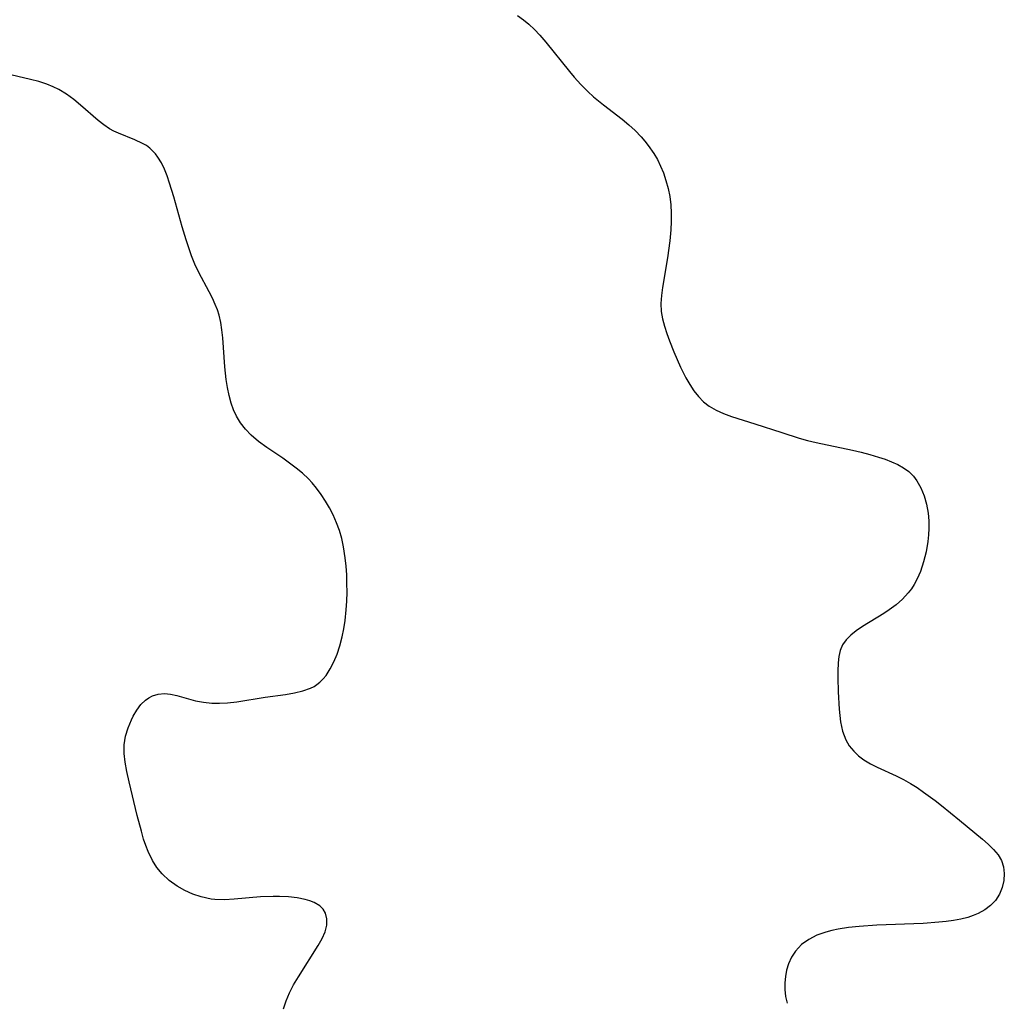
# Model space of a CAD drawing. Header units: metres. Extents: x 1073367 to 1082519, y 1569854 to 1574957.
# Tile 771 of 1056: x 1080753 to 1080935, y 1571286 to 1571468. Entities that reach past the tile are written whole.
import ezdxf

# ---------------------------------------------------------------- set-up
doc = ezdxf.new("R2010")
doc.units = ezdxf.units.M
doc.layers.add('CGG_CurvaNivelLidar_v1', color=253, linetype='Continuous', lineweight=30)

msp = doc.modelspace()

# ---------------------------------------------------------------- linework, layer by layer
at = {"layer": 'CGG_CurvaNivelLidar_v1'}
for p, q in [((1080845.1748, 1571468.404, 76.5), (1080846.2267, 1571467.6364, 76.5)), ((1080846.2267, 1571467.6364, 76.5), (1080847.2454, 1571466.7984, 76.5)), ((1080847.2454, 1571466.7984, 76.5), (1080848.279, 1571465.8245, 76.5)), ((1080848.279, 1571465.8245, 76.5), (1080849.2591, 1571464.7793, 76.5)), ((1080849.2591, 1571464.7793, 76.5), (1080850.3696, 1571463.4693, 76.5)), ((1080850.3696, 1571463.4693, 76.5), (1080854.7691, 1571458.0724, 76.5)), ((1080755.1126, 1571456.6162, 76), (1080750.4355, 1571457.7312, 76)), ((1080854.7691, 1571458.0724, 76.5), (1080855.649, 1571457.0342, 76.5)), ((1080756.6455, 1571456.2029, 76), (1080755.1126, 1571456.6162, 76)), ((1080758.1397, 1571455.7139, 76), (1080756.6455, 1571456.2029, 76)), ((1080759.2635, 1571455.261, 76), (1080758.1397, 1571455.7139, 76)), ((1080855.649, 1571457.0342, 76.5), (1080856.8683, 1571455.6705, 76.5)), ((1080856.8683, 1571455.6705, 76.5), (1080858.1428, 1571454.3668, 76.5)), ((1080760.3466, 1571454.7347, 76), (1080759.2635, 1571455.261, 76)), ((1080761.7704, 1571453.8797, 76), (1080760.3466, 1571454.7347, 76)), ((1080763.1113, 1571452.9062, 76), (1080761.7704, 1571453.8797, 76)), ((1080858.1428, 1571454.3668, 76.5), (1080859.2275, 1571453.3715, 76.5)), ((1080764.3645, 1571451.8638, 76), (1080763.1113, 1571452.9062, 76)), ((1080859.2275, 1571453.3715, 76.5), (1080861.0584, 1571451.8785, 76.5)), ((1080767.5891, 1571448.9991, 76), (1080764.3645, 1571451.8638, 76)), ((1080861.0584, 1571451.8785, 76.5), (1080864.4707, 1571449.2687, 76.5)), ((1080768.6216, 1571448.1917, 76), (1080767.5891, 1571448.9991, 76)), ((1080864.4707, 1571449.2687, 76.5), (1080865.7154, 1571448.2257, 76.5)), ((1080769.6944, 1571447.4851, 76), (1080768.6216, 1571448.1917, 76)), ((1080770.5196, 1571447.0432, 76), (1080769.6944, 1571447.4851, 76)), ((1080771.3674, 1571446.6528, 76), (1080770.5196, 1571447.0432, 76)), ((1080774.3967, 1571445.4197, 76), (1080771.3674, 1571446.6528, 76)), ((1080865.7154, 1571448.2257, 76.5), (1080866.9051, 1571447.1303, 76.5)), ((1080866.9051, 1571447.1303, 76.5), (1080868.0253, 1571445.9761, 76.5)), ((1080775.825, 1571444.7539, 76), (1080774.3967, 1571445.4197, 76)), ((1080776.5114, 1571444.3593, 76), (1080775.825, 1571444.7539, 76)), ((1080868.0253, 1571445.9761, 76.5), (1080868.6933, 1571445.2091, 76.5)), ((1080868.6933, 1571445.2091, 76.5), (1080869.3242, 1571444.4159, 76.5)), ((1080777.15, 1571443.9057, 76), (1080776.5114, 1571444.3593, 76)), ((1080778.2319, 1571442.8148, 76), (1080777.15, 1571443.9057, 76)), ((1080869.3242, 1571444.4159, 76.5), (1080870.3473, 1571442.935, 76.5)), ((1080870.3473, 1571442.935, 76.5), (1080871.0146, 1571441.7668, 76.5)), ((1080778.6464, 1571442.2579, 76), (1080778.2319, 1571442.8148, 76)), ((1080779.3031, 1571441.1659, 76), (1080778.6464, 1571442.2579, 76)), ((1080779.8604, 1571439.9982, 76), (1080779.3031, 1571441.1659, 76)), ((1080871.0146, 1571441.7668, 76.5), (1080871.6011, 1571440.5546, 76.5)), ((1080780.3552, 1571438.7533, 76), (1080779.8604, 1571439.9982, 76)), ((1080871.6011, 1571440.5546, 76.5), (1080872.1136, 1571439.3067, 76.5)), ((1080872.1136, 1571439.3067, 76.5), (1080872.5956, 1571437.8995, 76.5)), ((1080780.8054, 1571437.4497, 76), (1080780.3552, 1571438.7533, 76)), ((1080872.5956, 1571437.8995, 76.5), (1080872.9984, 1571436.4339, 76.5)), ((1080781.5882, 1571434.8763, 76), (1080780.8054, 1571437.4497, 76)), ((1080872.9984, 1571436.4339, 76.5), (1080873.3052, 1571434.9437, 76.5)), ((1080783.1654, 1571429.334, 76), (1080781.5882, 1571434.8763, 76)), ((1080873.3052, 1571434.9437, 76.5), (1080873.5048, 1571433.433, 76.5)), ((1080873.5048, 1571433.433, 76.5), (1080873.5883, 1571431.9009, 76.5)), ((1080873.5748, 1571430.3563, 76.5), (1080873.4868, 1571428.8043, 76.5)), ((1080873.5883, 1571431.9009, 76.5), (1080873.5748, 1571430.3563, 76.5)), ((1080783.8722, 1571426.9625, 76), (1080783.1654, 1571429.334, 76)), ((1080873.4868, 1571428.8043, 76.5), (1080873.2868, 1571426.7399, 76.5)), ((1080784.3527, 1571425.4572, 76), (1080783.8722, 1571426.9625, 76)), ((1080873.2868, 1571426.7399, 76.5), (1080872.8649, 1571423.5878, 76.5)), ((1080784.8766, 1571423.9749, 76), (1080784.3527, 1571425.4572, 76)), ((1080785.5053, 1571422.4222, 76), (1080784.8766, 1571423.9749, 76)), ((1080872.8649, 1571423.5878, 76.5), (1080871.9711, 1571418.1233, 76.5)), ((1080786.2062, 1571420.914, 76), (1080785.5053, 1571422.4222, 76)), ((1080788.1227, 1571417.3403, 76), (1080786.2062, 1571420.914, 76)), ((1080871.9711, 1571418.1233, 76.5), (1080871.759, 1571416.6189, 76.5)), ((1080788.7235, 1571416.1637, 76), (1080788.1227, 1571417.3403, 76)), ((1080789.2662, 1571414.9658, 76), (1080788.7235, 1571416.1637, 76)), ((1080871.759, 1571416.6189, 76.5), (1080871.6525, 1571415.1359, 76.5)), ((1080789.6436, 1571413.9808, 76), (1080789.2662, 1571414.9658, 76)), ((1080789.9597, 1571412.9745, 76), (1080789.6436, 1571413.9808, 76)), ((1080871.6525, 1571415.1359, 76.5), (1080871.7113, 1571413.6584, 76.5)), ((1080790.2704, 1571411.6506, 76), (1080789.9597, 1571412.9745, 76)), ((1080871.7113, 1571413.6584, 76.5), (1080871.9423, 1571412.3029, 76.5)), ((1080871.9423, 1571412.3029, 76.5), (1080872.3075, 1571410.9618, 76.5)), ((1080790.4916, 1571410.2987, 76), (1080790.2704, 1571411.6506, 76)), ((1080790.6581, 1571408.7902, 76), (1080790.4916, 1571410.2987, 76)), ((1080872.3075, 1571410.9618, 76.5), (1080872.7619, 1571409.6239, 76.5)), ((1080791.0295, 1571403.4531, 76), (1080790.6581, 1571408.7902, 76)), ((1080872.7619, 1571409.6239, 76.5), (1080873.2651, 1571408.2788, 76.5)), ((1080873.2651, 1571408.2788, 76.5), (1080874.0688, 1571406.2233, 76.5)), ((1080874.0688, 1571406.2233, 76.5), (1080875.2888, 1571403.3931, 76.5)), ((1080791.2856, 1571401.0983, 76), (1080791.0295, 1571403.4531, 76)), ((1080875.2888, 1571403.3931, 76.5), (1080876.2865, 1571401.398, 76.5)), ((1080791.5163, 1571399.6162, 76), (1080791.2856, 1571401.0983, 76)), ((1080876.2865, 1571401.398, 76.5), (1080876.9878, 1571400.1805, 76.5)), ((1080791.8141, 1571398.1635, 76), (1080791.5163, 1571399.6162, 76)), ((1080876.9878, 1571400.1805, 76.5), (1080877.7515, 1571399.0276, 76.5)), ((1080792.1959, 1571396.7516, 76), (1080791.8141, 1571398.1635, 76)), ((1080877.7515, 1571399.0276, 76.5), (1080878.5924, 1571397.9595, 76.5)), ((1080878.5924, 1571397.9595, 76.5), (1080879.5293, 1571397.0011, 76.5)), ((1080792.6363, 1571395.5083, 76), (1080792.1959, 1571396.7516, 76)), ((1080879.5293, 1571397.0011, 76.5), (1080880.5772, 1571396.1796, 76.5)), ((1080880.5772, 1571396.1796, 76.5), (1080881.8636, 1571395.4312, 76.5)), ((1080793.1837, 1571394.3227, 76), (1080792.6363, 1571395.5083, 76)), ((1080793.9454, 1571393.0725, 76), (1080793.1837, 1571394.3227, 76)), ((1080881.8636, 1571395.4312, 76.5), (1080883.2527, 1571394.8135, 76.5)), ((1080883.2527, 1571394.8135, 76.5), (1080884.7164, 1571394.2814, 76.5)), ((1080884.7164, 1571394.2814, 76.5), (1080889.0384, 1571392.9239, 76.5)), ((1080794.8479, 1571391.9107, 76), (1080793.9454, 1571393.0725, 76)), ((1080889.0384, 1571392.9239, 76.5), (1080894.0163, 1571391.2953, 76.5)), ((1080795.8743, 1571390.8383, 76), (1080794.8479, 1571391.9107, 76)), ((1080797.2752, 1571389.6446, 76), (1080795.8743, 1571390.8383, 76)), ((1080894.0163, 1571391.2953, 76.5), (1080897.2285, 1571390.2812, 76.5)), ((1080897.2285, 1571390.2812, 76.5), (1080898.7769, 1571389.8428, 76.5)), ((1080798.7875, 1571388.5418, 76), (1080797.2752, 1571389.6446, 76)), ((1080801.7552, 1571386.546, 76), (1080798.7875, 1571388.5418, 76)), ((1080898.7769, 1571389.8428, 76.5), (1080900.3962, 1571389.4404, 76.5)), ((1080900.3962, 1571389.4404, 76.5), (1080907.0657, 1571388.0239, 76.5)), ((1080803.0045, 1571385.6615, 76), (1080801.7552, 1571386.546, 76)), ((1080907.0657, 1571388.0239, 76.5), (1080908.6802, 1571387.6483, 76.5)), ((1080908.6802, 1571387.6483, 76.5), (1080910.2951, 1571387.2257, 76.5)), ((1080910.2951, 1571387.2257, 76.5), (1080911.8716, 1571386.7614, 76.5)), ((1080911.8716, 1571386.7614, 76.5), (1080913.1252, 1571386.3474, 76.5)), ((1080804.2195, 1571384.7335, 76), (1080803.0045, 1571385.6615, 76)), ((1080805.384, 1571383.7526, 76), (1080804.2195, 1571384.7335, 76)), ((1080913.1252, 1571386.3474, 76.5), (1080914.3328, 1571385.8883, 76.5)), ((1080914.3328, 1571385.8883, 76.5), (1080915.4799, 1571385.3656, 76.5)), ((1080915.4799, 1571385.3656, 76.5), (1080916.5384, 1571384.7656, 76.5)), ((1080916.5384, 1571384.7656, 76.5), (1080917.5009, 1571384.0658, 76.5)), ((1080806.4795, 1571382.7069, 76), (1080805.384, 1571383.7526, 76)), ((1080917.5009, 1571384.0658, 76.5), (1080918.3704, 1571383.2248, 76.5)), ((1080918.3704, 1571383.2248, 76.5), (1080919.0196, 1571382.3916, 76.5)), ((1080807.1604, 1571381.9727, 76), (1080806.4795, 1571382.7069, 76)), ((1080807.9794, 1571381, 76), (1080807.1604, 1571381.9727, 76)), ((1080919.0196, 1571382.3916, 76.5), (1080919.759, 1571381.0853, 76.5)), ((1080919.759, 1571381.0853, 76.5), (1080920.3501, 1571379.6065, 76.5)), ((1080808.8437, 1571379.8375, 76), (1080807.9794, 1571381, 76)), ((1080809.6401, 1571378.6213, 76), (1080808.8437, 1571379.8375, 76)), ((1080920.3501, 1571379.6065, 76.5), (1080920.7859, 1571378.0325, 76.5)), ((1080810.3719, 1571377.36, 76), (1080809.6401, 1571378.6213, 76)), ((1080920.7859, 1571378.0325, 76.5), (1080921.0693, 1571376.3901, 76.5)), ((1080811.0387, 1571376.0599, 76), (1080810.3719, 1571377.36, 76)), ((1080811.6756, 1571374.6262, 76), (1080811.0387, 1571376.0599, 76)), ((1080921.0693, 1571376.3901, 76.5), (1080921.1857, 1571374.9929, 76.5)), ((1080812.2154, 1571373.1512, 76), (1080811.6756, 1571374.6262, 76)), ((1080921.1857, 1571374.9929, 76.5), (1080921.1993, 1571373.5759, 76.5)), ((1080812.6321, 1571371.6804, 76), (1080812.2154, 1571373.1512, 76)), ((1080921.1329, 1571372.3519, 76.5), (1080921.0022, 1571371.1273, 76.5)), ((1080921.1993, 1571373.5759, 76.5), (1080921.1329, 1571372.3519, 76.5)), ((1080812.9574, 1571370.1767, 76), (1080812.6321, 1571371.6804, 76)), ((1080813.2772, 1571368.1348, 76), (1080812.9574, 1571370.1767, 76)), ((1080921.0022, 1571371.1273, 76.5), (1080920.6861, 1571369.2404, 76.5)), ((1080920.6861, 1571369.2404, 76.5), (1080920.2366, 1571367.3882, 76.5)), ((1080813.4467, 1571366.557, 76), (1080813.2772, 1571368.1348, 76)), ((1080813.5589, 1571364.9671, 76), (1080813.4467, 1571366.557, 76)), ((1080920.2366, 1571367.3882, 76.5), (1080919.644, 1571365.5962, 76.5)), ((1080813.6175, 1571363.3699, 76), (1080813.5589, 1571364.9671, 76)), ((1080919.644, 1571365.5962, 76.5), (1080919.0452, 1571364.2128, 76.5)), ((1080813.6227, 1571361.7427, 76), (1080813.6175, 1571363.3699, 76)), ((1080918.5109, 1571363.2213, 76.5), (1080917.9893, 1571362.417, 76.5)), ((1080919.0452, 1571364.2128, 76.5), (1080918.5109, 1571363.2213, 76.5)), ((1080813.5747, 1571360.1179, 76), (1080813.6227, 1571361.7427, 76)), ((1080917.4084, 1571361.6539, 76.5), (1080916.3393, 1571360.4929, 76.5)), ((1080917.9893, 1571362.417, 76.5), (1080917.4084, 1571361.6539, 76.5)), ((1080813.4723, 1571358.5007, 76), (1080813.5747, 1571360.1179, 76)), ((1080915.154, 1571359.4363, 76.5), (1080913.881, 1571358.4771, 76.5)), ((1080916.3393, 1571360.4929, 76.5), (1080915.154, 1571359.4363, 76.5)), ((1080813.2683, 1571356.5281, 76), (1080813.4723, 1571358.5007, 76)), ((1080912.9057, 1571357.83, 76.5), (1080908.951, 1571355.4177, 76.5)), ((1080913.881, 1571358.4771, 76.5), (1080912.9057, 1571357.83, 76.5)), ((1080813.0409, 1571354.9906, 76), (1080813.2683, 1571356.5281, 76)), ((1080812.7421, 1571353.4832, 76), (1080813.0409, 1571354.9906, 76)), ((1080906.7703, 1571353.8272, 76.5), (1080905.9279, 1571352.9789, 76.5)), ((1080907.7544, 1571354.6092, 76.5), (1080906.7703, 1571353.8272, 76.5)), ((1080908.951, 1571355.4177, 76.5), (1080907.7544, 1571354.6092, 76.5)), ((1080812.3117, 1571351.8525, 76), (1080812.7421, 1571353.4832, 76)), ((1080905.2714, 1571352.0401, 76.5), (1080904.8381, 1571351.0095, 76.5)), ((1080905.9279, 1571352.9789, 76.5), (1080905.2714, 1571352.0401, 76.5)), ((1080811.2031, 1571348.8817, 76), (1080811.7843, 1571350.2844, 76)), ((1080811.7843, 1571350.2844, 76), (1080812.3117, 1571351.8525, 76)), ((1080904.8381, 1571351.0095, 76.5), (1080904.5757, 1571349.8846, 76.5)), ((1080810.5304, 1571347.5709, 76), (1080811.2031, 1571348.8817, 76)), ((1080904.4315, 1571348.6821, 76.5), (1080904.3582, 1571347.1326, 76.5)), ((1080904.5757, 1571349.8846, 76.5), (1080904.4315, 1571348.6821, 76.5)), ((1080809.7489, 1571346.3802, 76), (1080810.5304, 1571347.5709, 76)), ((1080904.3582, 1571347.1326, 76.5), (1080904.3607, 1571345.8986, 76.5)), ((1080807.5161, 1571344.3565, 76), (1080808.019, 1571344.6765, 76)), ((1080808.019, 1571344.6765, 76), (1080808.6115, 1571345.1408, 76)), ((1080808.6115, 1571345.1408, 76), (1080809.208, 1571345.7267, 76)), ((1080809.208, 1571345.7267, 76), (1080809.7489, 1571346.3802, 76)), ((1080904.3607, 1571345.8986, 76.5), (1080904.4478, 1571343.3586, 76.5)), ((1080777.6541, 1571342.599, 76), (1080778.6763, 1571342.9119, 76)), ((1080778.6763, 1571342.9119, 76), (1080779.8672, 1571343.0132, 76)), ((1080779.8672, 1571343.0132, 76), (1080780.9994, 1571342.913, 76)), ((1080780.9994, 1571342.913, 76), (1080782.156, 1571342.6754, 76)), ((1080798.5145, 1571342.3226, 76), (1080802.2687, 1571342.844, 76)), ((1080802.2687, 1571342.844, 76), (1080803.9, 1571343.1256, 76)), ((1080803.9, 1571343.1256, 76), (1080805.4522, 1571343.5031, 76)), ((1080805.4522, 1571343.5031, 76), (1080806.8909, 1571344.0344, 76)), ((1080806.8909, 1571344.0344, 76), (1080807.5161, 1571344.3565, 76)), ((1080904.4478, 1571343.3586, 76.5), (1080904.616, 1571340.1601, 76.5)), ((1080774.7502, 1571339.9761, 76), (1080775.4989, 1571340.9703, 76)), ((1080775.4989, 1571340.9703, 76), (1080776.3539, 1571341.8081, 76)), ((1080776.3539, 1571341.8081, 76), (1080776.9799, 1571342.2514, 76)), ((1080776.9799, 1571342.2514, 76), (1080777.6541, 1571342.599, 76)), ((1080782.156, 1571342.6754, 76), (1080785.6215, 1571341.6999, 76)), ((1080785.6215, 1571341.6999, 76), (1080787.0888, 1571341.4109, 76)), ((1080787.0888, 1571341.4109, 76), (1080788.6045, 1571341.2497, 76)), ((1080788.6045, 1571341.2497, 76), (1080790.0491, 1571341.2275, 76)), ((1080790.0491, 1571341.2275, 76), (1080791.5134, 1571341.3091, 76)), ((1080791.5134, 1571341.3091, 76), (1080793.2527, 1571341.5026, 76)), ((1080793.2527, 1571341.5026, 76), (1080798.5145, 1571342.3226, 76)), ((1080774.0944, 1571338.866, 76), (1080774.7502, 1571339.9761, 76)), ((1080904.616, 1571340.1601, 76.5), (1080904.7224, 1571338.9593, 76.5)), ((1080773.1233, 1571336.6828, 76), (1080773.7382, 1571338.1512, 76)), ((1080773.7382, 1571338.1512, 76), (1080774.0944, 1571338.866, 76)), ((1080904.7224, 1571338.9593, 76.5), (1080904.8778, 1571337.7816, 76.5)), ((1080904.8778, 1571337.7816, 76.5), (1080905.2498, 1571336.0734, 76.5)), ((1080772.6589, 1571335.1447, 76), (1080773.1233, 1571336.6828, 76)), ((1080905.2498, 1571336.0734, 76.5), (1080905.8495, 1571334.481, 76.5)), ((1080772.408, 1571333.5477, 76), (1080772.6589, 1571335.1447, 76)), ((1080905.8495, 1571334.481, 76.5), (1080906.5033, 1571333.3672, 76.5)), ((1080772.4145, 1571331.951, 76), (1080772.408, 1571333.5477, 76)), ((1080772.6112, 1571330.3119, 76), (1080772.4145, 1571331.951, 76)), ((1080906.5033, 1571333.3672, 76.5), (1080907.3176, 1571332.3563, 76.5)), ((1080907.3176, 1571332.3563, 76.5), (1080908.2081, 1571331.5107, 76.5)), ((1080772.9274, 1571328.6353, 76), (1080772.6112, 1571330.3119, 76)), ((1080908.2081, 1571331.5107, 76.5), (1080909.2056, 1571330.7605, 76.5)), ((1080909.2056, 1571330.7605, 76.5), (1080910.3988, 1571330.0423, 76.5)), ((1080910.3988, 1571330.0423, 76.5), (1080911.6693, 1571329.4003, 76.5)), ((1080773.3526, 1571326.7111, 76), (1080772.9274, 1571328.6353, 76)), ((1080911.6693, 1571329.4003, 76.5), (1080915.1672, 1571327.8093, 76.5)), ((1080774.8454, 1571320.4916, 76), (1080773.3526, 1571326.7111, 76)), ((1080915.1672, 1571327.8093, 76.5), (1080916.5098, 1571327.1365, 76.5)), ((1080916.5098, 1571327.1365, 76.5), (1080917.8277, 1571326.3961, 76.5)), ((1080917.8277, 1571326.3961, 76.5), (1080919.0312, 1571325.6298, 76.5)), ((1080919.0312, 1571325.6298, 76.5), (1080920.214, 1571324.8114, 76.5)), ((1080920.214, 1571324.8114, 76.5), (1080922.3671, 1571323.2273, 76.5)), ((1080922.3671, 1571323.2273, 76.5), (1080923.53, 1571322.3281, 76.5)), ((1080923.53, 1571322.3281, 76.5), (1080926.886, 1571319.6204, 76.5)), ((1080775.5899, 1571317.5457, 76), (1080774.8454, 1571320.4916, 76)), ((1080926.886, 1571319.6204, 76.5), (1080931.1097, 1571316.0847, 76.5)), ((1080776.0052, 1571316.1075, 76), (1080775.5899, 1571317.5457, 76)), ((1080776.3938, 1571314.9342, 76), (1080776.0052, 1571316.1075, 76)), ((1080931.1097, 1571316.0847, 76.5), (1080932.1881, 1571315.1379, 76.5)), ((1080776.8299, 1571313.7962, 76), (1080776.3938, 1571314.9342, 76)), ((1080777.6236, 1571312.1369, 76), (1080776.8299, 1571313.7962, 76)), ((1080932.1881, 1571315.1379, 76.5), (1080933.1702, 1571314.1883, 76.5)), ((1080933.1702, 1571314.1883, 76.5), (1080934.008, 1571313.2082, 76.5)), ((1080778.4523, 1571310.8442, 76), (1080777.6236, 1571312.1369, 76)), ((1080934.008, 1571313.2082, 76.5), (1080934.6445, 1571312.1686, 76.5)), ((1080934.6445, 1571312.1686, 76.5), (1080935.0448, 1571310.9704, 76.5)), ((1080779.4265, 1571309.6706, 76), (1080778.4523, 1571310.8442, 76)), ((1080935.0448, 1571310.9704, 76.5), (1080935.1643, 1571309.717, 76.5)), ((1080780.7447, 1571308.4564, 76), (1080779.4265, 1571309.6706, 76)), ((1080782.2098, 1571307.409, 76), (1080780.7447, 1571308.4564, 76)), ((1080935.052, 1571308.4406, 76.5), (1080934.749, 1571307.1755, 76.5)), ((1080935.1643, 1571309.717, 76.5), (1080935.052, 1571308.4406, 76.5)), ((1080783.6188, 1571306.6043, 76), (1080782.2098, 1571307.409, 76)), ((1080785.0965, 1571305.9319, 76), (1080783.6188, 1571306.6043, 76)), ((1080934.749, 1571307.1755, 76.5), (1080934.2476, 1571305.9049, 76.5)), ((1080786.6288, 1571305.4062, 76), (1080785.0965, 1571305.9319, 76)), ((1080788.4733, 1571305.012, 76), (1080786.6288, 1571305.4062, 76)), ((1080789.182, 1571304.9355, 76), (1080788.4733, 1571305.012, 76)), ((1080790.9464, 1571304.8928, 76), (1080789.182, 1571304.9355, 76)), ((1080792.749, 1571304.9887, 76), (1080790.9464, 1571304.8928, 76)), ((1080797.6116, 1571305.3995, 76), (1080792.749, 1571304.9887, 76)), ((1080799.9663, 1571305.4825, 76), (1080797.6116, 1571305.3995, 76)), ((1080801.121, 1571305.4795, 76), (1080799.9663, 1571305.4825, 76)), ((1080802.7874, 1571305.4078, 76), (1080801.121, 1571305.4795, 76)), ((1080804.3804, 1571305.2421, 76), (1080802.7874, 1571305.4078, 76)), ((1080805.8662, 1571304.9613, 76), (1080804.3804, 1571305.2421, 76)), ((1080806.7324, 1571304.7108, 76), (1080805.8662, 1571304.9613, 76)), ((1080807.5254, 1571304.391, 76), (1080806.7324, 1571304.7108, 76)), ((1080933.5244, 1571304.7413, 76.5), (1080932.6347, 1571303.8117, 76.5)), ((1080934.2476, 1571305.9049, 76.5), (1080933.5244, 1571304.7413, 76.5)), ((1080808.5688, 1571303.7424, 76), (1080807.5254, 1571304.391, 76)), ((1080809.1819, 1571303.1328, 76), (1080808.5688, 1571303.7424, 76)), ((1080809.6221, 1571302.4256, 76), (1080809.1819, 1571303.1328, 76)), ((1080931.5577, 1571303.0138, 76.5), (1080930.3306, 1571302.3439, 76.5)), ((1080932.6347, 1571303.8117, 76.5), (1080931.5577, 1571303.0138, 76.5)), ((1080809.9063, 1571301.37, 76), (1080809.6221, 1571302.4256, 76)), ((1080809.8769, 1571300.2139, 76), (1080809.9063, 1571301.37, 76)), ((1080925.7534, 1571301.0353, 76.5), (1080924.4325, 1571300.8513, 76.5)), ((1080927.1193, 1571301.2915, 76.5), (1080925.7534, 1571301.0353, 76.5)), ((1080928.4313, 1571301.627, 76.5), (1080927.1193, 1571301.2915, 76.5)), ((1080929.4058, 1571301.9548, 76.5), (1080928.4313, 1571301.627, 76.5)), ((1080930.3306, 1571302.3439, 76.5), (1080929.4058, 1571301.9548, 76.5)), ((1080809.5548, 1571298.981, 76), (1080809.8769, 1571300.2139, 76)), ((1080903.2831, 1571299.2029, 76.5), (1080902.162, 1571298.9163, 76.5)), ((1080904.4389, 1571299.4361, 76.5), (1080903.2831, 1571299.2029, 76.5)), ((1080906.3713, 1571299.7386, 76.5), (1080904.4389, 1571299.4361, 76.5)), ((1080908.3546, 1571299.9636, 76.5), (1080906.3713, 1571299.7386, 76.5)), ((1080911.6089, 1571300.1903, 76.5), (1080908.3546, 1571299.9636, 76.5)), ((1080920.1827, 1571300.5123, 76.5), (1080911.6089, 1571300.1903, 76.5)), ((1080923.0839, 1571300.7102, 76.5), (1080920.1827, 1571300.5123, 76.5)), ((1080924.4325, 1571300.8513, 76.5), (1080923.0839, 1571300.7102, 76.5)), ((1080808.2927, 1571296.4154, 76), (1080809.0049, 1571297.7113, 76)), ((1080809.0049, 1571297.7113, 76), (1080809.5548, 1571298.981, 76)), ((1080899.0194, 1571297.5634, 76.5), (1080897.6839, 1571296.577, 76.5)), ((1080900.5223, 1571298.3346, 76.5), (1080899.0194, 1571297.5634, 76.5)), ((1080902.162, 1571298.9163, 76.5), (1080900.5223, 1571298.3346, 76.5)), ((1080804.6487, 1571290.6582, 76), (1080808.2927, 1571296.4154, 76)), ((1080897.6839, 1571296.577, 76.5), (1080896.565, 1571295.3922, 76.5)), ((1080895.8175, 1571294.2511, 76.5), (1080895.252, 1571293.0064, 76.5)), ((1080896.565, 1571295.3922, 76.5), (1080895.8175, 1571294.2511, 76.5)), ((1080894.9101, 1571291.8721, 76.5), (1080894.6894, 1571290.6992, 76.5)), ((1080895.252, 1571293.0064, 76.5), (1080894.9101, 1571291.8721, 76.5)), ((1080803.7547, 1571289.1333, 76), (1080804.6487, 1571290.6582, 76)), ((1080894.6894, 1571290.6992, 76.5), (1080894.5782, 1571289.505, 76.5)), ((1080803.0058, 1571287.6818, 76), (1080803.7547, 1571289.1333, 76)), ((1080894.5782, 1571289.505, 76.5), (1080894.5744, 1571288.2806, 76.5)), ((1080894.5744, 1571288.2806, 76.5), (1080894.7049, 1571286.9917, 76.5)), ((1080802.3704, 1571286.2087, 76), (1080803.0058, 1571287.6818, 76)), ((1080894.7049, 1571286.9917, 76.5), (1080894.984, 1571285.7335, 76.5)), ((1080801.8799, 1571284.719, 76), (1080802.3704, 1571286.2087, 76))]:
    msp.add_line(p, q, dxfattribs=at)

doc.saveas('drawing.dxf')
